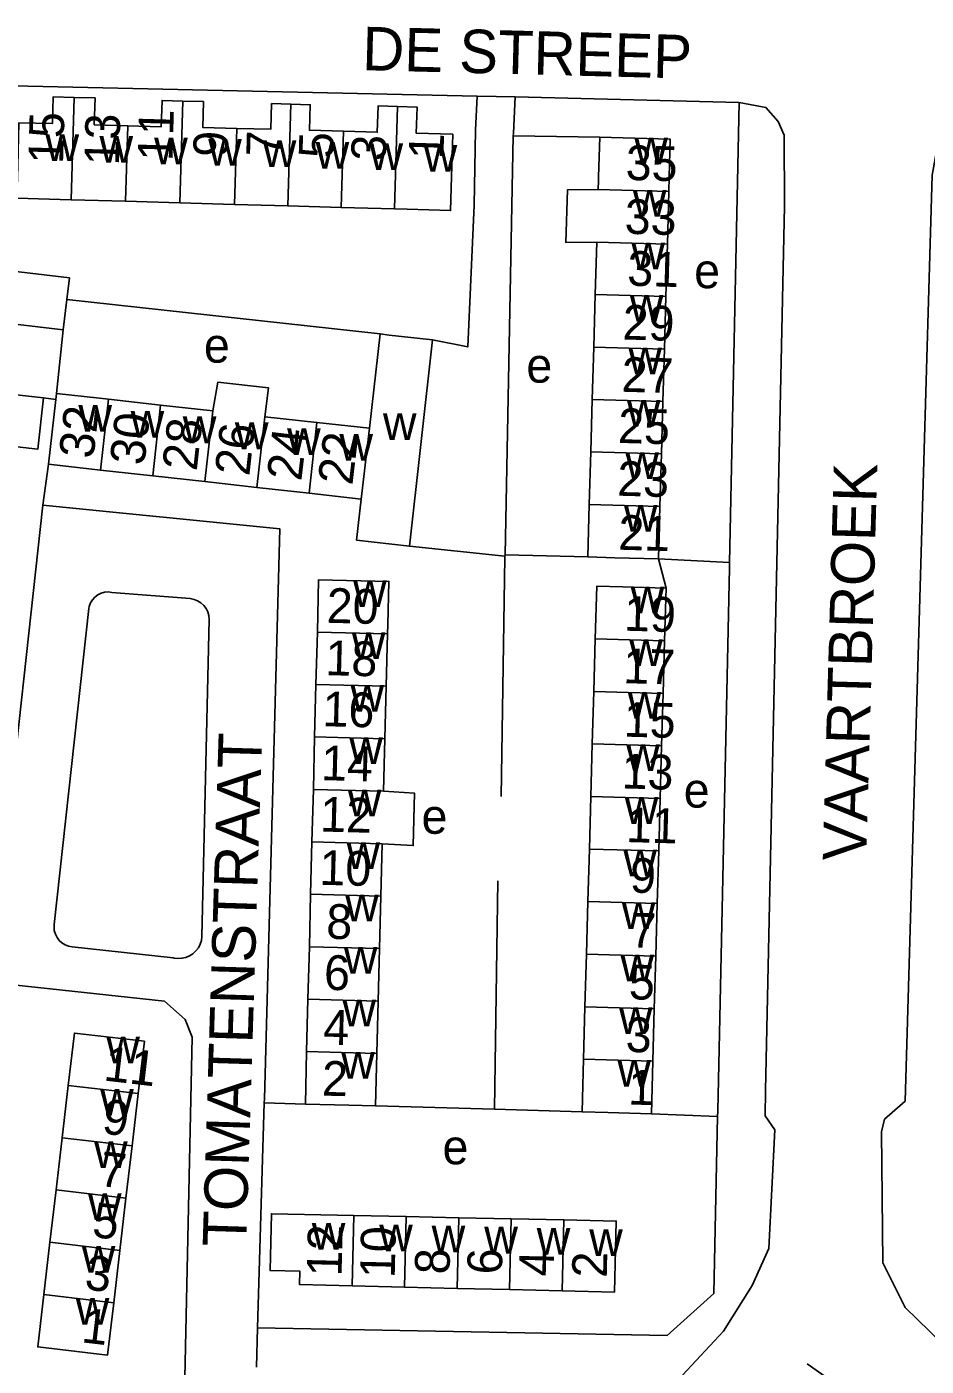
# Model space of a CAD drawing. Extents: x 161936 to 163647, y 386450 to 388633.
# Drawn here: x 162802.3 to 162905.7, y 387613.3 to 387767.3 of the extents above; entities that cross this region are included whole.
import ezdxf

# ---------------------------------------------------------------- set-up
doc = ezdxf.new("R2010")
doc.units = 0
for name, color, linetype in [('BLT_Basislijn', 7, 'Continuous'), ('BLT_Bebouwing', 7, 'Continuous'), ('BLT_Centroide', 7, 'Continuous'), ('BLT_Huisnummer', 7, 'Continuous'), ('BLT_Huisnummer_ tussenligend', 7, 'Continuous'), ('BLT_Onderverdeling_panden', 7, 'Continuous'), ('BLT_Straatnaam', 7, 'Continuous')]:
    doc.layers.add(name, color=color, linetype=linetype)

msp = doc.modelspace()

# ---------------------------------------------------------------- linework, layer by layer
at = {"layer": 'BLT_Basislijn'}
for p, q in [((162858.43, 387759.22), (162854.04, 387759.26)), ((162858.43, 387759.22), (162884.15, 387758.54)), ((162883.07, 387705.67), (162884.15, 387758.54)), ((162857.25, 387706.54), (162858.2, 387754.72)), ((162868.13, 387754.56), (162858.2, 387754.72)), ((162806.87, 387735.92), (162842.89, 387731.94)), ((162806.45, 387732.43), (162805.67, 387725.1)), ((162805.59, 387724.42), (162804.18, 387724.58)), ((162804.76, 387716.96), (162804.12, 387712.24)), ((162857.24, 387706.4), (162846.25, 387707.54)), ((162857.24, 387706.4), (162857.25, 387706.54)), ((162857.25, 387706.54), (162866.76, 387706.31)), ((162874.88, 387706.08), (162883.07, 387705.67)), ((162874.88, 387706.08), (162875.76, 387702.71)), ((162812.05, 387702.23), (162821.06, 387701.51)), ((162809.4, 387700.39), (162805.42, 387664.04)), ((162822.4, 387662.68), (162823.25, 387699.12)), ((162856.41, 387669.06), (162856.04, 387642.8)), ((162807.49, 387661.49), (162819.08, 387660.22)), ((162829.56, 387643.53), (162828.78, 387617.69)), ((162834.29, 387643.4), (162829.56, 387643.53)), ((162856.04, 387642.8), (162842.37, 387643.19)), ((162866.1, 387642.5), (162856.04, 387642.8)), ((162874.07, 387642.28), (162881.69, 387641.98)), ((162828.78, 387617.69), (162828.68, 387613.16)), ((162891.98, 387613.54), (162899.52, 387608.24))]:
    msp.add_line(p, q, dxfattribs=at)
for points in [[(162755.2, 387740), (162757.11, 387756.49), (162758.07, 387759.2), (162760.04, 387760.79), (162764.49, 387761.26), (162854.04, 387759.26)], [(162848.89, 387731.27), (162852.97, 387730.46), (162853.69, 387746.75), (162853.86, 387755.37), (162854.04, 387759.26)], [(162858.2, 387754.72), (162858.21, 387755.02), (162858.43, 387759.22)], [(162884.15, 387758.54), (162887.24, 387757.98), (162888.64, 387756.38), (162889.35, 387754.78), (162889.39, 387746.63), (162887.19, 387644.98), (162887.17, 387642.04), (162888.28, 387640.45), (162887.56, 387626.79), (162885.67, 387622.56), (162882.36, 387617.3), (162876.09, 387610.55)], [(162911.85, 387756.12), (162909.89, 387755.9), (162907.95, 387754.34), (162906.79, 387752.55), (162906.35, 387750.21), (162903.24, 387643.73), (162900.86, 387641.66), (162900.54, 387640.21), (162900.7, 387625.17), (162903.24, 387620), (162914.45, 387609.13)], [(162804.12, 387712.24), (162799.48, 387669.87), (162799.4, 387669.07)], [(162804.12, 387712.24), (162831.35, 387709.55), (162829.58, 387644), (162829.56, 387643.53)], [(162856.8, 387678.78), (162857.24, 387706.25), (162857.24, 387706.4)], [(162881.69, 387641.98), (162881.7, 387642.63), (162883.06, 387705.05), (162883.07, 387705.67)], [(162812.05, 387702.23), (162811.63, 387702.28), (162811.21, 387702.24), (162810.8, 387702.13), (162810.43, 387701.95), (162810.09, 387701.69), (162809.81, 387701.38), (162809.59, 387701.02), (162809.45, 387700.62), (162809.4, 387700.39)], [(162821.06, 387701.51), (162821.49, 387701.42), (162821.9, 387701.26), (162822.28, 387701.03), (162822.61, 387700.73), (162822.88, 387700.38), (162823.08, 387699.98), (162823.2, 387699.56), (162823.25, 387699.12)], [(162807.49, 387661.49), (162807.07, 387661.56), (162806.67, 387661.71), (162806.31, 387661.93), (162805.99, 387662.21), (162805.74, 387662.55), (162805.55, 387662.93), (162805.43, 387663.34), (162805.4, 387663.76), (162805.42, 387664.04)], [(162822.4, 387662.68), (162822.34, 387662.22), (162822.2, 387661.78), (162821.99, 387661.37), (162821.71, 387661.01), (162821.37, 387660.69), (162820.99, 387660.44), (162820.56, 387660.26), (162820.11, 387660.16), (162819.65, 387660.14), (162819.2, 387660.19), (162819.08, 387660.22)], [(162796.15, 387657.6), (162798.19, 387657.39), (162818.08, 387655.25), (162820.47, 387653.11), (162821.27, 387651.11), (162820.44, 387611.92), (162800.48, 387608.77), (162793.38, 387608.47), (162790.95, 387608.44)], [(162828.78, 387617.69), (162875.87, 387616.79), (162881.26, 387621.63), (162881.69, 387641.98)]]:
    msp.add_lwpolyline(points, dxfattribs=at)
at = {"layer": 'BLT_Bebouwing'}
for p, q in [((162875.91, 387742.27), (162876.08, 387748.3)), ((162813.63, 387747.19), (162807.37, 387747.37)), ((162819.86, 387747.01), (162813.63, 387747.19)), ((162826.15, 387746.83), (162819.86, 387747.01)), ((162832.29, 387746.66), (162826.15, 387746.83)), ((162838.41, 387746.48), (162832.29, 387746.66)), ((162844.55, 387746.31), (162838.41, 387746.48)), ((162867.79, 387742.5), (162867.62, 387736.47)), ((162875.74, 387736.24), (162875.91, 387742.27)), ((162806.45, 387732.43), (162806.87, 387735.92)), ((162867.62, 387736.47), (162867.44, 387730.44)), ((162875.57, 387730.21), (162875.74, 387736.24)), ((162841.68, 387721.1), (162842.89, 387731.94)), ((162848.89, 387731.27), (162846.25, 387707.54)), ((162867.44, 387730.44), (162867.27, 387724.41)), ((162875.39, 387724.18), (162875.57, 387730.21)), ((162804.76, 387716.96), (162805.59, 387724.42)), ((162805.59, 387724.42), (162805.67, 387725.1)), ((162811.66, 387724.43), (162817.65, 387723.77)), ((162867.27, 387724.41), (162867.1, 387718.38)), ((162817.65, 387723.77), (162823.65, 387723.1)), ((162875.22, 387718.14), (162875.39, 387724.18)), ((162829.64, 387722.43), (162835.63, 387721.77)), ((162835.63, 387721.77), (162841.68, 387721.1)), ((162867.1, 387718.38), (162866.93, 387712.34)), ((162810.75, 387716.29), (162804.76, 387716.96)), ((162875.05, 387712.11), (162875.22, 387718.14)), ((162816.75, 387715.62), (162810.75, 387716.29)), ((162822.74, 387714.96), (162816.75, 387715.62)), ((162828.73, 387714.29), (162822.74, 387714.96)), ((162834.73, 387713.62), (162828.73, 387714.29)), ((162840.72, 387712.96), (162834.73, 387713.62)), ((162866.93, 387712.34), (162866.76, 387706.31)), ((162874.88, 387706.08), (162875.05, 387712.11)), ((162875.59, 387696.67), (162875.76, 387702.71)), ((162835.51, 387691.64), (162835.67, 387697.67)), ((162843.75, 387697.46), (162843.6, 387691.43)), ((162867.62, 387696.89), (162867.45, 387690.85)), ((162875.42, 387690.62), (162875.59, 387696.67)), ((162835.36, 387685.61), (162835.51, 387691.64)), ((162843.6, 387691.43), (162843.44, 387685.4)), ((162867.45, 387690.85), (162867.28, 387684.8)), ((162875.25, 387684.58), (162875.42, 387690.62)), ((162835.21, 387679.58), (162835.36, 387685.61)), ((162843.44, 387685.4), (162843.29, 387679.37)), ((162867.28, 387684.8), (162867.11, 387678.76)), ((162875.08, 387678.54), (162875.25, 387684.58)), ((162835.05, 387673.55), (162835.21, 387679.58)), ((162867.11, 387678.76), (162866.94, 387672.72)), ((162874.91, 387672.5), (162875.08, 387678.54)), ((162834.9, 387667.52), (162835.05, 387673.55)), ((162843.14, 387673.34), (162842.98, 387667.31)), ((162866.94, 387672.72), (162866.77, 387666.68)), ((162874.74, 387666.45), (162874.91, 387672.5)), ((162834.75, 387661.49), (162834.9, 387667.52)), ((162842.98, 387667.31), (162842.83, 387661.28)), ((162866.77, 387666.68), (162866.6, 387660.63)), ((162874.58, 387660.41), (162874.74, 387666.45)), ((162834.59, 387655.46), (162834.75, 387661.49)), ((162842.83, 387661.28), (162842.67, 387655.25)), ((162866.6, 387660.63), (162866.43, 387654.59)), ((162874.41, 387654.37), (162874.58, 387660.41)), ((162834.44, 387649.43), (162834.59, 387655.46)), ((162842.67, 387655.25), (162842.52, 387649.22)), ((162866.43, 387654.59), (162866.27, 387648.55)), ((162874.24, 387648.32), (162874.41, 387654.37)), ((162834.29, 387643.4), (162834.44, 387649.43)), ((162842.52, 387649.22), (162842.37, 387643.19)), ((162866.27, 387648.55), (162866.1, 387642.5)), ((162874.07, 387642.28), (162874.24, 387648.32)), ((162806.33, 387639.54), (162807.04, 387645.55)), ((162815.08, 387644.61), (162814.38, 387638.6)), ((162805.63, 387633.53), (162806.33, 387639.54)), ((162814.38, 387638.6), (162813.67, 387632.59)), ((162804.93, 387627.52), (162805.63, 387633.53)), ((162813.67, 387632.59), (162812.97, 387626.57)), ((162845.89, 387630.47), (162839.85, 387630.6)), ((162851.93, 387630.34), (162845.89, 387630.47)), ((162857.97, 387630.21), (162851.93, 387630.34)), ((162864.01, 387630.08), (162857.97, 387630.21)), ((162804.22, 387621.5), (162804.93, 387627.52)), ((162812.97, 387626.57), (162812.27, 387620.56)), ((162839.66, 387622.51), (162845.7, 387622.36)), ((162845.7, 387622.36), (162851.74, 387622.22)), ((162851.74, 387622.22), (162857.78, 387622.08)), ((162857.78, 387622.08), (162863.82, 387621.93))]:
    msp.add_line(p, q, dxfattribs=at)
for points in [[(162807.71, 387759.14), (162805.3, 387759.21), (162805.21, 387756.12), (162801.37, 387756.23), (162801.22, 387751.24), (162801.19, 387750), (162801.12, 387747.55), (162807.37, 387747.37)], [(162813.88, 387755.88), (162810.02, 387755.99), (162810.11, 387759.07), (162807.71, 387759.14)], [(162820.2, 387758.72), (162817.82, 387758.79), (162817.73, 387755.77), (162813.88, 387755.88)], [(162826.4, 387755.58), (162822.49, 387755.69), (162822.58, 387758.65), (162820.2, 387758.72)], [(162832.62, 387758.36), (162830.4, 387758.43), (162830.31, 387755.47), (162826.4, 387755.58)], [(162838.66, 387755.24), (162834.76, 387755.36), (162834.85, 387758.3), (162832.62, 387758.36)], [(162844.89, 387758.08), (162842.65, 387758.15), (162842.56, 387755.13), (162838.66, 387755.24)], [(162844.89, 387758.08), (162847.13, 387758.02), (162847.05, 387755.02), (162851.24, 387754.9), (162851.1, 387750), (162850.99, 387746.12), (162845.99, 387746.27), (162844.55, 387746.31)], [(162868.13, 387754.56), (162868, 387750), (162867.99, 387749.57), (162867.96, 387748.54)], [(162876.08, 387748.3), (162876.13, 387750), (162876.25, 387754.33), (162868.13, 387754.56)], [(162867.96, 387748.54), (162864.42, 387748.5), (162864.25, 387742.45), (162867.79, 387742.5)], [(162806.87, 387735.92), (162807.16, 387738.4), (162791.91, 387740.2), (162791.34, 387735.34)], [(162758.84, 387723.68), (162760.2, 387735.84), (162766.16, 387735.18), (162765.46, 387728.92), (162804.18, 387724.58)], [(162791.34, 387735.34), (162791.21, 387734.23), (162806.45, 387732.43)], [(162842.89, 387731.94), (162843.93, 387731.82), (162848.89, 387731.27)], [(162823.65, 387723.1), (162824.23, 387726.4), (162830.04, 387725.75), (162829.64, 387722.43)], [(162804.18, 387724.58), (162803.52, 387718.68), (162798.74, 387719.22)], [(162805.67, 387725.1), (162810.64, 387724.55), (162811.66, 387724.43)], [(162846.25, 387707.54), (162840.19, 387708.22), (162840.72, 387712.96)], [(162866.76, 387706.31), (162869.88, 387706.22), (162874.88, 387706.08)], [(162835.67, 387697.67), (162835.82, 387703.69), (162843.9, 387703.49), (162843.77, 387698.49), (162843.75, 387697.46)], [(162875.76, 387702.71), (162870.76, 387702.85), (162867.79, 387702.93), (162867.62, 387696.89)], [(162843.29, 387679.37), (162846.85, 387679.14), (162846.69, 387673.12), (162843.14, 387673.34)], [(162807.04, 387645.55), (162807.74, 387651.56), (162815.78, 387650.62), (162815.08, 387644.61)], [(162842.37, 387643.19), (162839.28, 387643.27), (162834.29, 387643.4)], [(162866.1, 387642.5), (162869.07, 387642.42), (162874.07, 387642.28)], [(162839.85, 387630.6), (162830.39, 387630.8), (162830.23, 387624.26), (162833.66, 387624.18), (162833.62, 387622.65), (162839.66, 387622.51)], [(162863.82, 387621.93), (162869.85, 387621.79), (162870.04, 387629.95), (162864.01, 387630.08)], [(162812.27, 387620.56), (162811.56, 387614.55), (162803.52, 387615.49), (162804.22, 387621.5)]]:
    msp.add_lwpolyline(points, dxfattribs=at)
at = {"layer": 'BLT_Onderverdeling_panden'}
for p, q in [((162807.71, 387759.14), (162807.37, 387747.37)), ((162820.2, 387758.72), (162819.86, 387747.01)), ((162832.62, 387758.36), (162832.29, 387746.66)), ((162844.89, 387758.08), (162844.55, 387746.31)), ((162813.88, 387755.88), (162813.63, 387747.19)), ((162826.4, 387755.58), (162826.15, 387746.83)), ((162838.66, 387755.24), (162838.41, 387746.48)), ((162876.08, 387748.3), (162867.96, 387748.54)), ((162875.91, 387742.27), (162867.79, 387742.5)), ((162875.74, 387736.24), (162867.62, 387736.47)), ((162875.57, 387730.21), (162867.44, 387730.44)), ((162810.75, 387716.29), (162811.66, 387724.43)), ((162875.39, 387724.18), (162867.27, 387724.41)), ((162816.75, 387715.62), (162817.65, 387723.77)), ((162822.74, 387714.96), (162823.65, 387723.1)), ((162828.73, 387714.29), (162829.64, 387722.43)), ((162834.73, 387713.62), (162835.63, 387721.77)), ((162841.68, 387721.1), (162840.72, 387712.96)), ((162875.22, 387718.14), (162867.1, 387718.38)), ((162875.05, 387712.11), (162866.93, 387712.34)), ((162843.75, 387697.46), (162835.67, 387697.67)), ((162875.59, 387696.67), (162867.62, 387696.89)), ((162843.6, 387691.43), (162835.51, 387691.64)), ((162875.42, 387690.62), (162867.45, 387690.85)), ((162843.44, 387685.4), (162835.36, 387685.61)), ((162875.25, 387684.58), (162867.28, 387684.8)), ((162843.29, 387679.37), (162835.21, 387679.58)), ((162875.08, 387678.54), (162867.11, 387678.76)), ((162843.14, 387673.34), (162835.05, 387673.55)), ((162874.91, 387672.5), (162866.94, 387672.72)), ((162842.98, 387667.31), (162834.9, 387667.52)), ((162874.74, 387666.45), (162866.77, 387666.68)), ((162842.83, 387661.28), (162834.75, 387661.49)), ((162874.58, 387660.41), (162866.6, 387660.63)), ((162842.67, 387655.25), (162834.59, 387655.46)), ((162874.41, 387654.37), (162866.43, 387654.59)), ((162842.52, 387649.22), (162834.44, 387649.43)), ((162874.24, 387648.32), (162866.27, 387648.55)), ((162815.08, 387644.61), (162807.04, 387645.55)), ((162814.38, 387638.6), (162806.33, 387639.54)), ((162813.67, 387632.59), (162805.63, 387633.53)), ((162839.66, 387622.51), (162839.85, 387630.6)), ((162845.7, 387622.36), (162845.89, 387630.47)), ((162851.74, 387622.22), (162851.93, 387630.34)), ((162857.78, 387622.08), (162857.97, 387630.21)), ((162863.82, 387621.93), (162864.01, 387630.08)), ((162812.97, 387626.57), (162804.93, 387627.52)), ((162812.27, 387620.56), (162804.22, 387621.5))]:
    msp.add_line(p, q, dxfattribs=at)

# ---------------------------------------------------------------- texts
at = {"layer": 'BLT_Centroide'}
for s, p in [('w', (162804.41, 387751.81)), ('w', (162810.62, 387751.62)), ('w', (162816.91, 387751.44)), ('w', (162823.12, 387751.3)), ('w', (162829.39, 387751.12)), ('w', (162835.47, 387750.95)), ('w', (162841.66, 387750.78)), ('w', (162847.89, 387750.61)), ('w', (162872.11, 387751.44)), ('w', (162871.94, 387745.41)), ('w', (162871.77, 387739.38)), ('e', (162878.99, 387737.2)), ('w', (162871.59, 387733.34)), ('e', (162822.63, 387728.64)), ('e', (162859.7, 387726.34)), ('w', (162871.42, 387727.31)), ('w', (162871.25, 387721.28)), ('w', (162808.2, 387720.69)), ('w', (162814.2, 387720.03)), ('w', (162843.21, 387719.75)), ('w', (162820.2, 387719.38)), ('w', (162826.19, 387718.69)), ('w', (162832.19, 387718.03)), ('w', (162838.2, 387717.36)), ('w', (162871.08, 387715.25)), ('w', (162870.91, 387709.22)), ('w', (162839.78, 387700.56)), ('w', (162871.69, 387699.81)), ('w', (162839.63, 387694.56)), ('w', (162871.52, 387693.75)), ('w', (162839.48, 387688.53)), ('w', (162871.35, 387687.72)), ('w', (162839.33, 387682.5)), ('w', (162871.18, 387681.69)), ('e', (162877.79, 387677.49)), ('w', (162839.17, 387676.47)), ('w', (162871.01, 387675.62)), ('e', (162847.65, 387674.48)), ('w', (162839.02, 387670.44)), ('w', (162870.84, 387669.59)), ('w', (162838.86, 387664.41)), ('w', (162870.67, 387663.53)), ('w', (162838.71, 387658.38)), ('w', (162870.51, 387657.5)), ('w', (162838.55, 387652.34)), ('w', (162870.34, 387651.47)), ('w', (162811.41, 387648.09)), ('w', (162838.41, 387646.31)), ('w', (162870.16, 387645.41)), ('w', (162810.7, 387642.06)), ('w', (162810, 387636.06)), ('e', (162850.06, 387636.48)), ('w', (162809.3, 387630.06)), ('w', (162835.03, 387626.66)), ('w', (162842.78, 387626.48)), ('w', (162848.81, 387626.34)), ('w', (162854.86, 387626.22)), ('w', (162860.89, 387626.08)), ('w', (162866.92, 387625.95)), ('w', (162808.59, 387624.03)), ('w', (162807.89, 387618.03))]:
    msp.add_text(s, height=4, dxfattribs=at).set_placement(p)
at = {"layer": 'BLT_Huisnummer'}
for s, rotation, p in [('15', 88.3696, (162806.43, 387751.45)), ('9', 88.3658, (162825.38, 387752.25)), ('5', 88.3655, (162837.52, 387752.12)), ('1', 88.3596, (162850.16, 387752)), ('35', 358.3713, (162871.08, 387749.66)), ('29', 358.3711, (162870.72, 387731.31)), ('32', 83.6505, (162809.92, 387717.52)), ('25', 358.3709, (162870.2, 387719.42)), ('26', 83.6498, (162827.84, 387715.53)), ('22', 83.2444, (162839.69, 387714.47)), ('21', 358.4014, (162870.23, 387707.14)), ('20', 358.5406, (162836.71, 387698.74)), ('19', 358.3989, (162870.89, 387697.83)), ('14', 358.5405, (162836.07, 387680.65)), ('13', 358.3985, (162870.61, 387679.7)), ('10', 358.5403, (162835.87, 387668.62)), ('9', 358.3983, (162871.57, 387667.73)), ('6', 358.5401, (162836.4, 387656.55)), ('5', 358.3981, (162871.45, 387655.46)), ('11', 353.3286, (162811, 387646.13)), ('2', 358.5447, (162836.16, 387644.38)), ('1', 358.3955, (162871.37, 387643.36)), ('5', 353.3207, (162809.68, 387628.14)), ('12', 88.6334, (162838.45, 387623.56)), ('6', 88.6378, (162856.89, 387623.79)), ('2', 88.6379, (162868.94, 387623.41)), ('1', 353.3199, (162808.45, 387616.03))]:
    msp.add_text(s, height=4, rotation=rotation, dxfattribs=at).set_placement(p)
at = {"layer": 'BLT_Huisnummer_ tussenligend'}
for s, rotation, p in [('13', 88.3696, (162812.86, 387751.28)), ('11', 88.3658, (162819.01, 387751.78)), ('7', 88.3655, (162831.49, 387752.27)), ('3', 88.3596, (162843.54, 387751.8)), ('33', 358.3711, (162870.97, 387743.47)), ('31', 358.3711, (162871.26, 387737.5)), ('27', 358.3709, (162870.6, 387725.3)), ('30', 83.6498, (162815.77, 387716.75)), ('28', 83.6498, (162821.8, 387716.11)), ('24', 83.2444, (162833.82, 387714.95)), ('23', 358.4014, (162870.11, 387713.35)), ('18', 358.5405, (162836.57, 387692.72)), ('17', 358.3989, (162870.8, 387691.8)), ('16', 358.5405, (162836.23, 387686.85)), ('15', 358.3985, (162870.86, 387685.65)), ('12', 358.5403, (162835.96, 387674.74)), ('11', 358.3983, (162871.11, 387673.53)), ('8', 358.5401, (162836.66, 387662.42)), ('7', 358.3981, (162871.6, 387661.41)), ('4', 358.5447, (162836.31, 387650.26)), ('3', 358.3955, (162871.08, 387649.41)), ('9', 353.3207, (162810.81, 387640.04)), ('7', 353.3207, (162810.48, 387634.01)), ('10', 88.6378, (162844.56, 387623.36)), ('3', 353.3199, (162808.82, 387622.11)), ('8', 88.6378, (162850.86, 387623.8)), ('4', 88.6379, (162862.83, 387623.55))]:
    msp.add_text(s, height=4, rotation=rotation, dxfattribs=at).set_placement(p)
at = {"layer": 'BLT_Straatnaam'}
for s, rotation, p in [('DE STREEP', 358.5211, (162840.79, 387762.27)), ('VAARTBROEK', 88.3879, (162898.77, 387671.32)), ('TOMATENSTRAAT', 88.2088, (162827.48, 387626.95))]:
    msp.add_text(s, height=5, rotation=rotation, dxfattribs=at).set_placement(p)

doc.saveas('drawing.dxf')
